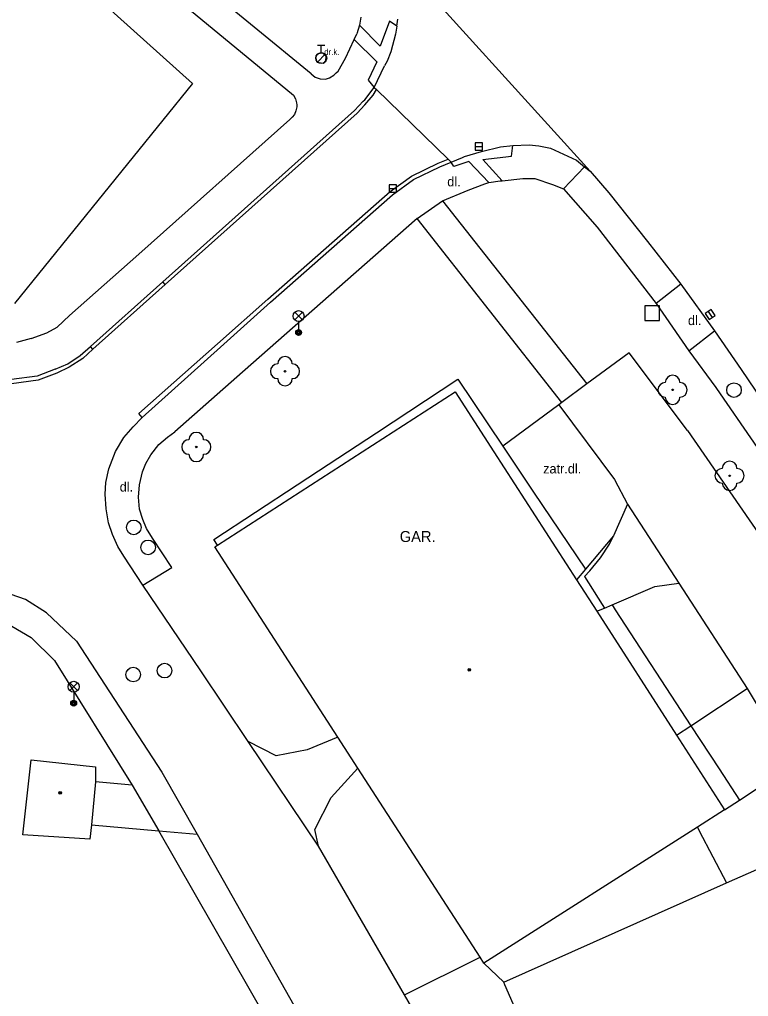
# Model space of a CAD drawing. Extents: x -595546 to -593986, y -1160845 to -1159202.
# Drawn here: x -594081.5 to -594031.6, y -1159562.6 to -1159495.8 of the extents above; entities that cross this region are included whole.
import ezdxf

# ---------------------------------------------------------------- set-up
doc = ezdxf.new("R2010")
doc.units = 0
for name, color, linetype in [('Level 22', 7, 'Continuous'), ('Level 26', 7, 'Continuous'), ('Level 27', 7, 'Continuous'), ('Level 28', 7, 'Continuous'), ('Level 33', 7, 'Continuous'), ('Level 39', 7, 'Continuous'), ('Specificka linie pasportu komunikaci', 7, 'Continuous'), ('TM - budovy zdene_ betonove - VP', 7, 'Continuous'), ('TM - chodniky - VP', 7, 'Continuous'), ('TM - komunikace - VP', 7, 'Continuous'), ('TM - letecke snimky - pomocna linie', 7, 'Continuous'), ('TM - pomocna konstrukcni linie', 7, 'Continuous'), ('TM - popis objektu', 7, 'Continuous'), ('TM - popis povrchu', 7, 'Continuous'), ('TM - rozhrani mezi zpev. plochami mezi sebou - VP', 7, 'Continuous'), ('TM - rozhrani ploch obecne - VP', 7, 'Continuous')]:
    doc.layers.add(name, color=color, linetype=linetype)

msp = doc.modelspace()

# ---------------------------------------------------------------- linework, layer by layer
at = {"layer": 'Level 22'}
for centre in [(-594063.34, -1159519.82), (-594036.82, -1159521.09), (-594069.41, -1159525), (-594032.92, -1159526.97)]:
    msp.add_circle(centre, 0.05, dxfattribs=at)
for centre, start, end in [((-594063.34, -1159519.32), 0, 180), ((-594063.84, -1159519.82), 90, 270), ((-594062.84, -1159519.82), 270, 90), ((-594036.82, -1159520.59), 0, 180), ((-594063.34, -1159520.32), 180, 0), ((-594037.32, -1159521.09), 90, 270), ((-594036.32, -1159521.09), 270, 90), ((-594036.82, -1159521.59), 180, 0), ((-594069.41, -1159524.5), 0, 180), ((-594069.91, -1159525), 90, 270), ((-594068.91, -1159525), 270, 90), ((-594069.41, -1159525.5), 180, 0), ((-594032.92, -1159526.47), 0, 180), ((-594033.42, -1159526.97), 90, 270), ((-594032.42, -1159526.97), 270, 90), ((-594032.92, -1159527.47), 180, 0)]:
    msp.add_arc(centre, 0.5, start, end, dxfattribs=at)
at = {"layer": 'Level 26'}
msp.add_lwpolyline([(-594038.71, -1159516.35), (-594037.71, -1159516.35), (-594037.71, -1159515.35), (-594038.71, -1159515.35)], close=True, dxfattribs=at)
at = {"layer": 'Level 27'}
for p, q in [((-594050.33, -1159504.44), (-594049.83, -1159504.44)), ((-594056.22, -1159507.32), (-594055.72, -1159507.32)), ((-594034.387, -1159515.731), (-594034.113, -1159516.149))]:
    msp.add_line(p, q, dxfattribs=at)
for points in [[(-594050.33, -1159504.69), (-594049.83, -1159504.69), (-594049.83, -1159504.19), (-594050.33, -1159504.19)], [(-594056.22, -1159507.57), (-594055.72, -1159507.57), (-594055.72, -1159507.07), (-594056.22, -1159507.07)], [(-594034.596, -1159515.868), (-594034.322, -1159516.286), (-594033.904, -1159516.012), (-594034.178, -1159515.594)]]:
    msp.add_lwpolyline(points, close=True, dxfattribs=at)
for centre in [(-594032.62, -1159521.11), (-594073.69, -1159530.5), (-594072.71, -1159531.87), (-594073.73, -1159540.57), (-594071.58, -1159540.3)]:
    msp.add_circle(centre, 0.5, dxfattribs=at)
at = {"layer": 'Level 28'}
for p, q in [((-594061.118, -1159498.662), (-594060.588, -1159498.132)), ((-594061.11, -1159497.515), (-594060.61, -1159497.515)), ((-594060.86, -1159498.015), (-594060.86, -1159497.515))]:
    msp.add_line(p, q, dxfattribs=at)
msp.add_circle((-594060.86, -1159498.39), 0.375, dxfattribs=at)
at = {"layer": 'Level 33'}
for p, q in [((-594062.675, -1159516.31), (-594062.145, -1159515.78)), ((-594062.675, -1159515.78), (-594062.145, -1159516.31)), ((-594062.41, -1159516.42), (-594062.41, -1159517.17)), ((-594078.065, -1159541.67), (-594077.535, -1159541.14)), ((-594078.065, -1159541.14), (-594077.535, -1159541.67)), ((-594077.8, -1159541.78), (-594077.8, -1159542.53))]:
    msp.add_line(p, q, dxfattribs=at)
for centre, radius in [((-594062.41, -1159516.045), 0.375), ((-594062.41, -1159517.17), 0.2), ((-594062.41, -1159517.17), 0.145), ((-594062.41, -1159517.17), 0.0876), ((-594077.8, -1159541.405), 0.375), ((-594077.8, -1159542.53), 0.2), ((-594077.8, -1159542.53), 0.145), ((-594077.8, -1159542.53), 0.0876)]:
    msp.add_circle(centre, radius, dxfattribs=at)
at = {"layer": 'Level 39'}
for centre, radius in [((-594050.73, -1159540.25), 0.09), ((-594050.73, -1159540.25), 0.0398), ((-594078.72, -1159548.66), 0.09), ((-594078.72, -1159548.66), 0.0398)]:
    msp.add_circle(centre, radius, dxfattribs=at)
at = {"layer": 'Specificka linie pasportu komunikaci'}
for points in [[(-594071.53, -1159513.88), (-594071.7, -1159513.69)], [(-594039.9, -1159528.91), (-594036.39, -1159534.32)], [(-594042.48, -1159533.47), (-594041.76, -1159532.59), (-594041.13, -1159531.65), (-594040.87, -1159531.09)], [(-594042.48, -1159533.47), (-594042.85, -1159533.85), (-594041.63, -1159535.78), (-594041.49, -1159536.02)], [(-594040.96, -1159535.8), (-594040.74, -1159536.14), (-594035.57, -1159544.07)], [(-594031.71, -1159541.53), (-594028.66, -1159546.64), (-594028.6, -1159546.75)], [(-594035.57, -1159544.07), (-594033.64, -1159547.02), (-594032.25, -1159549.16)], [(-594073.79, -1159548.13), (-594071.98, -1159551.26)], [(-594055.75, -1159579.56), (-594071.98, -1159551.26)], [(-594035.12, -1159551.01), (-594035, -1159551.26), (-594033.14, -1159554.83)], [(-594055.16, -1159562.48), (-594049.99, -1159559.9)], [(-594049.73, -1159560.31), (-594048.37, -1159561.61)]]:
    msp.add_lwpolyline(points, dxfattribs=at)
at = {"layer": 'TM - budovy zdene_ betonove - VP'}
for points in [[(-594081.05, -1159489.9), (-594069.66, -1159500.13)], [(-594069.66, -1159500.13), (-594081.84, -1159515.18)], [(-594067.96, -1159531.72), (-594051.7, -1159521.23)], [(-594051.7, -1159521.23), (-594049.05, -1159525.33)], [(-594049.05, -1159525.33), (-594043.4, -1159534.1)], [(-594068.14, -1159531.84), (-594067.96, -1159531.72)], [(-594059.72, -1159544.86), (-594068.14, -1159531.84)], [(-594043.4, -1159534.1), (-594042.01, -1159536.24)], [(-594042.01, -1159536.24), (-594036.55, -1159544.72)], [(-594058.35, -1159546.98), (-594059.72, -1159544.86)], [(-594036.55, -1159544.72), (-594033.26, -1159549.82)], [(-594081.29, -1159551.54), (-594080.72, -1159546.4)], [(-594080.72, -1159546.4), (-594076.31, -1159546.89)], [(-594076.31, -1159546.89), (-594076.31, -1159547.9)], [(-594049.99, -1159559.9), (-594058.35, -1159546.98)], [(-594076.31, -1159547.9), (-594076.59, -1159550.84)], [(-594033.26, -1159549.82), (-594035.12, -1159551.01)], [(-594076.59, -1159550.84), (-594076.7, -1159551.84)], [(-594076.7, -1159551.84), (-594081.29, -1159551.54)], [(-594035.12, -1159551.01), (-594049.73, -1159560.31)], [(-594048.37, -1159561.61), (-594033.14, -1159554.83), (-594030.13, -1159553.49)], [(-594049.73, -1159560.31), (-594049.99, -1159559.9)], [(-594048.29, -1159561.79), (-594048.37, -1159561.61)], [(-594034.67, -1159592.95), (-594048.29, -1159561.79)]]:
    msp.add_lwpolyline(points, dxfattribs=at)
at = {"layer": 'TM - chodniky - VP'}
for points in [[(-594061.56, -1159499.46), (-594069.36, -1159493.06)], [(-594070.64, -1159494.43), (-594062.76, -1159500.93)], [(-594058.24, -1159496.15), (-594058.42, -1159496.73)], [(-594058.16, -1159495.6), (-594058.24, -1159496.15)], [(-594058.6, -1159497.13), (-594058.42, -1159496.73)], [(-594059.83, -1159499.4), (-594059.71, -1159499.28), (-594059.2, -1159498.4), (-594058.6, -1159497.13)], [(-594061.56, -1159499.46), (-594061.27, -1159499.69), (-594060.93, -1159499.82)], [(-594060.93, -1159499.82), (-594060.58, -1159499.84), (-594060.29, -1159499.75), (-594060, -1159499.55), (-594059.83, -1159499.4)], [(-594062.76, -1159500.93), (-594062.63, -1159501.18), (-594062.55, -1159501.45), (-594062.54, -1159501.6)], [(-594062.54, -1159501.6), (-594062.53, -1159501.73), (-594062.59, -1159502.01), (-594062.7, -1159502.25), (-594062.85, -1159502.44), (-594063.02, -1159502.6)], [(-594073.35, -1159511.8), (-594063.02, -1159502.6)], [(-594049.39, -1159506.91), (-594048.63, -1159506.8)], [(-594048.63, -1159506.8), (-594048.48, -1159506.78)], [(-594048.48, -1159506.78), (-594047.06, -1159506.63)], [(-594047.06, -1159506.63), (-594046.25, -1159506.62)], [(-594046.25, -1159506.62), (-594045.03, -1159507.03)], [(-594052.57, -1159508.16), (-594050.81, -1159507.43)], [(-594050.81, -1159507.43), (-594049.66, -1159506.99)], [(-594049.66, -1159506.99), (-594049.39, -1159506.91)], [(-594045.03, -1159507.03), (-594044.29, -1159507.34)], [(-594044.29, -1159507.34), (-594041.99, -1159509.96)], [(-594052.57, -1159508.16), (-594042.7, -1159520.69)], [(-594054.3, -1159509.36), (-594066.24, -1159519.88)], [(-594044.39, -1159521.96), (-594054.3, -1159509.36)], [(-594041.99, -1159509.96), (-594037.95, -1159515.18)], [(-594078.08, -1159516.01), (-594073.35, -1159511.8)], [(-594037.95, -1159515.18), (-594035.71, -1159518.41)], [(-594080.7, -1159517.58), (-594079.64, -1159517.2), (-594078.93, -1159516.8), (-594078.08, -1159516.01)], [(-594080.7, -1159517.58), (-594081.72, -1159517.86)], [(-594035.71, -1159518.41), (-594033.86, -1159520.94)], [(-594066.24, -1159519.88), (-594070.88, -1159523.96)], [(-594033.86, -1159520.94), (-594033.56, -1159521.37)], [(-594033.56, -1159521.37), (-594029.42, -1159527.39), (-594023.35, -1159537.09)], [(-594072.4, -1159531.24), (-594072.81, -1159530.57), (-594073.08, -1159529.96), (-594073.29, -1159529.25), (-594073.37, -1159528.44), (-594073.29, -1159527.6), (-594073.1, -1159526.71), (-594072.87, -1159526.14), (-594072.52, -1159525.53), (-594071.97, -1159524.82), (-594071.39, -1159524.32), (-594070.88, -1159523.96)], [(-594073.07, -1159534.46), (-594071.08, -1159533.24), (-594072.4, -1159531.24)], [(-594101.35, -1159547.78), (-594097.3, -1159545.72), (-594094.29, -1159543.95), (-594090.36, -1159540.67), (-594088.01, -1159538.53), (-594086.25, -1159537.44), (-594085.83, -1159537.18), (-594084.94, -1159536.99), (-594083.43, -1159536.94), (-594082.03, -1159537.27), (-594080.7, -1159538.04), (-594079.12, -1159539.61)], [(-594079.12, -1159539.61), (-594073.79, -1159548.13)], [(-594059.72, -1159544.86), (-594061.83, -1159545.72), (-594063.95, -1159546.12), (-594065.87, -1159545.15)], [(-594061.05, -1159552.32), (-594061.29, -1159551.18), (-594060.19, -1159548.98), (-594058.35, -1159546.98)], [(-594073.79, -1159548.13), (-594076.31, -1159547.9)], [(-594076.59, -1159550.84), (-594071.98, -1159551.26)], [(-594071.98, -1159551.26), (-594069.34, -1159551.5)]]:
    msp.add_lwpolyline(points, dxfattribs=at)
at = {"layer": 'TM - komunikace - VP'}
for points in [[(-594042.47, -1159506.14), (-594056.54, -1159490.59)], [(-594055.68, -1159496.2), (-594055.61, -1159495.72)], [(-594055.68, -1159496.2), (-594055.78, -1159496.76), (-594056.1, -1159497.97), (-594056.36, -1159498.61), (-594056.54, -1159498.93)], [(-594057.24, -1159500.4), (-594056.54, -1159498.93)], [(-594057.99, -1159501.35), (-594057.89, -1159501.24), (-594057.24, -1159500.4)], [(-594058.58, -1159501.98), (-594057.99, -1159501.35)], [(-594071.7, -1159513.69), (-594058.58, -1159501.98)], [(-594051.05, -1159505.13), (-594049.89, -1159504.79), (-594048.59, -1159504.47)], [(-594048.59, -1159504.47), (-594047.76, -1159504.37)], [(-594047.76, -1159504.37), (-594046.64, -1159504.33)], [(-594046.64, -1159504.33), (-594045.98, -1159504.39), (-594045.18, -1159504.55)], [(-594045.18, -1159504.55), (-594043.39, -1159505.38)], [(-594052.75, -1159505.83), (-594051.97, -1159505.51)], [(-594051.97, -1159505.51), (-594051.2, -1159505.19)], [(-594051.2, -1159505.19), (-594051.05, -1159505.13)], [(-594043.39, -1159505.38), (-594042.85, -1159505.83)], [(-594054.55, -1159506.7), (-594052.75, -1159505.83)], [(-594042.85, -1159505.83), (-594042.47, -1159506.14)], [(-594042.47, -1159506.14), (-594041.19, -1159507.62)], [(-594055.98, -1159507.74), (-594054.55, -1159506.7)], [(-594064.33, -1159515.09), (-594055.98, -1159507.74)], [(-594041.19, -1159507.62), (-594038.54, -1159510.93), (-594036.26, -1159513.85)], [(-594076.66, -1159518.12), (-594071.7, -1159513.69)], [(-594036.26, -1159513.85), (-594033.95, -1159517.06)], [(-594067.76, -1159518.17), (-594064.33, -1159515.09)], [(-594033.95, -1159517.06), (-594032.12, -1159519.69)], [(-594079.06, -1159519.68), (-594078.2, -1159519.31), (-594077.36, -1159518.74), (-594076.66, -1159518.12)], [(-594073.11, -1159522.98), (-594067.76, -1159518.17)], [(-594039.79, -1159518.55), (-594042.7, -1159520.69)], [(-594035.8, -1159523.87), (-594039.79, -1159518.55)], [(-594080.3, -1159520.15), (-594082.06, -1159520.38)], [(-594079.06, -1159519.68), (-594080.3, -1159520.15)], [(-594032.12, -1159519.69), (-594027.78, -1159526.13), (-594025.54, -1159529.56), (-594022.37, -1159534.64), (-594021.58, -1159535.93), (-594017.85, -1159542.49), (-594015.39, -1159547.04), (-594013.7, -1159550.43)], [(-594042.7, -1159520.69), (-594044.39, -1159521.96)], [(-594044.39, -1159521.96), (-594044.6, -1159522.11)], [(-594044.6, -1159522.11), (-594040.79, -1159527.23)], [(-594074.36, -1159532.46), (-594074.79, -1159531.8), (-594075.15, -1159530.99), (-594075.42, -1159530.19), (-594075.57, -1159529.23), (-594075.65, -1159528.23), (-594075.59, -1159527.42), (-594075.4, -1159526.5), (-594074.94, -1159525.32), (-594074.36, -1159524.34), (-594073.73, -1159523.61), (-594073.11, -1159522.98)], [(-594035.8, -1159523.87), (-594030.91, -1159530.94), (-594025.58, -1159539.74)], [(-594040.79, -1159527.23), (-594039.9, -1159528.91)], [(-594039.9, -1159528.91), (-594040.87, -1159531.09)], [(-594040.87, -1159531.09), (-594042.78, -1159533.36)], [(-594073.07, -1159534.46), (-594074.36, -1159532.46)], [(-594042.78, -1159533.36), (-594043.4, -1159534.1)], [(-594077.61, -1159538.29), (-594079.66, -1159536.35), (-594081.09, -1159535.43), (-594082.6, -1159534.9), (-594084.07, -1159534.77), (-594085.29, -1159534.96)], [(-594069.1, -1159540.32), (-594073.07, -1159534.46)], [(-594040.96, -1159535.8), (-594038.03, -1159534.55), (-594036.39, -1159534.32)], [(-594036.39, -1159534.32), (-594031.71, -1159541.53)], [(-594042.01, -1159536.24), (-594041.49, -1159536.02)], [(-594041.49, -1159536.02), (-594040.96, -1159535.8)], [(-594077.61, -1159538.29), (-594071.77, -1159547.24)], [(-594065.87, -1159545.15), (-594069.1, -1159540.32)], [(-594061.05, -1159552.32), (-594065.87, -1159545.15)], [(-594032.25, -1159549.16), (-594028.77, -1159546.86)], [(-594071.77, -1159547.24), (-594069.34, -1159551.5)], [(-594033.26, -1159549.82), (-594032.25, -1159549.16)], [(-594069.34, -1159551.5), (-594060.07, -1159567.92)], [(-594055.16, -1159562.48), (-594061.05, -1159552.32)], [(-594052.99, -1159566.23), (-594055.16, -1159562.48)]]:
    msp.add_lwpolyline(points, dxfattribs=at)
at = {"layer": 'TM - letecke snimky - pomocna linie'}
msp.add_lwpolyline([(-594058.6, -1159497.13), (-594057.06, -1159498.64), (-594057.66, -1159499.9), (-594057.24, -1159500.4)], dxfattribs=at)
at = {"layer": 'TM - pomocna konstrukcni linie'}
for points in [[(-594057.24, -1159500.4), (-594057.08, -1159500.55)], [(-594057.08, -1159500.55), (-594052.18, -1159505.3)], [(-594052.18, -1159505.3), (-594051.97, -1159505.51)]]:
    msp.add_lwpolyline(points, dxfattribs=at)
at = {"layer": 'TM - rozhrani mezi zpev. plochami mezi sebou - VP'}
for points in [[(-594056.18, -1159495.86), (-594056.84, -1159497.58), (-594058.24, -1159496.15)], [(-594055.68, -1159496.2), (-594056.18, -1159495.86)], [(-594071.53, -1159513.88), (-594058.41, -1159502.16)], [(-594047.85, -1159505.1), (-594047.76, -1159504.37)], [(-594052.87, -1159505.59), (-594052.18, -1159505.3)], [(-594050.76, -1159505.46), (-594051.79, -1159505.81), (-594051.97, -1159505.51)], [(-594049.39, -1159506.91), (-594050.76, -1159505.46)], [(-594048.48, -1159506.78), (-594049.81, -1159505.32), (-594047.85, -1159505.1)], [(-594054.69, -1159506.47), (-594052.87, -1159505.59)], [(-594042.85, -1159505.83), (-594044.29, -1159507.34)], [(-594056.14, -1159507.53), (-594054.69, -1159506.47)], [(-594064.51, -1159514.89), (-594056.14, -1159507.53)], [(-594054.3, -1159509.36), (-594052.57, -1159508.16)], [(-594076.49, -1159518.31), (-594071.53, -1159513.88)], [(-594036.26, -1159513.85), (-594037.95, -1159515.18)], [(-594067.96, -1159517.94), (-594064.51, -1159514.89)], [(-594035.71, -1159518.41), (-594033.95, -1159517.06)], [(-594076.49, -1159518.31), (-594076.66, -1159518.12)], [(-594073.11, -1159522.98), (-594073.35, -1159522.71), (-594067.96, -1159517.94)], [(-594076.49, -1159518.31), (-594077.17, -1159518.94), (-594078.1, -1159519.54), (-594078.96, -1159519.95), (-594080.23, -1159520.43)], [(-594080.23, -1159520.43), (-594082.06, -1159520.67)]]:
    msp.add_lwpolyline(points, dxfattribs=at)
at = {"layer": 'TM - rozhrani ploch obecne - VP'}
for points in [[(-594061.23, -1159498.35), (-594061.09, -1159498.07)], [(-594061.09, -1159498.07), (-594060.78, -1159498.03)], [(-594060.78, -1159498.03), (-594060.55, -1159498.27)], [(-594061.15, -1159498.7), (-594061.23, -1159498.35)], [(-594060.74, -1159498.76), (-594061.15, -1159498.7)], [(-594060.57, -1159498.59), (-594060.74, -1159498.76)], [(-594060.55, -1159498.27), (-594060.57, -1159498.59)], [(-594058.41, -1159502.16), (-594057.88, -1159501.6), (-594057.31, -1159500.92), (-594057.08, -1159500.55)], [(-594057.09, -1159524.03), (-594051.52, -1159520.37)], [(-594051.52, -1159520.37), (-594048.43, -1159524.95)], [(-594044.6, -1159522.11), (-594048.43, -1159524.95)], [(-594061.06, -1159526.63), (-594057.09, -1159524.03)], [(-594048.43, -1159524.95), (-594046.33, -1159528.08)], [(-594062.5, -1159527.58), (-594061.06, -1159526.63)], [(-594067.96, -1159531.72), (-594068.21, -1159531.33), (-594062.5, -1159527.58)], [(-594046.33, -1159528.08), (-594042.78, -1159533.36)], [(-594035.57, -1159544.07), (-594031.71, -1159541.53)], [(-594036.55, -1159544.72), (-594035.57, -1159544.07)]]:
    msp.add_lwpolyline(points, dxfattribs=at)

# ---------------------------------------------------------------- texts
at = {"layer": 'TM - popis objektu'}
msp.add_text('GAR.', height=0.75, dxfattribs=at).set_placement((-594055.49, -1159531.5))
at = {"layer": 'TM - popis povrchu'}
for s, height, p in [('dr.k.', 0.4, (-594060.66, -1159498.17)), ('dl.', 0.65, (-594052.24, -1159507.17)), ('dl.', 0.65, (-594035.77, -1159516.66)), ('zatr.dl.', 0.65, (-594045.68, -1159526.81)), ('dl.', 0.65, (-594074.65, -1159528.05))]:
    msp.add_text(s, height=height, dxfattribs=at).set_placement(p)

doc.saveas('drawing.dxf')
